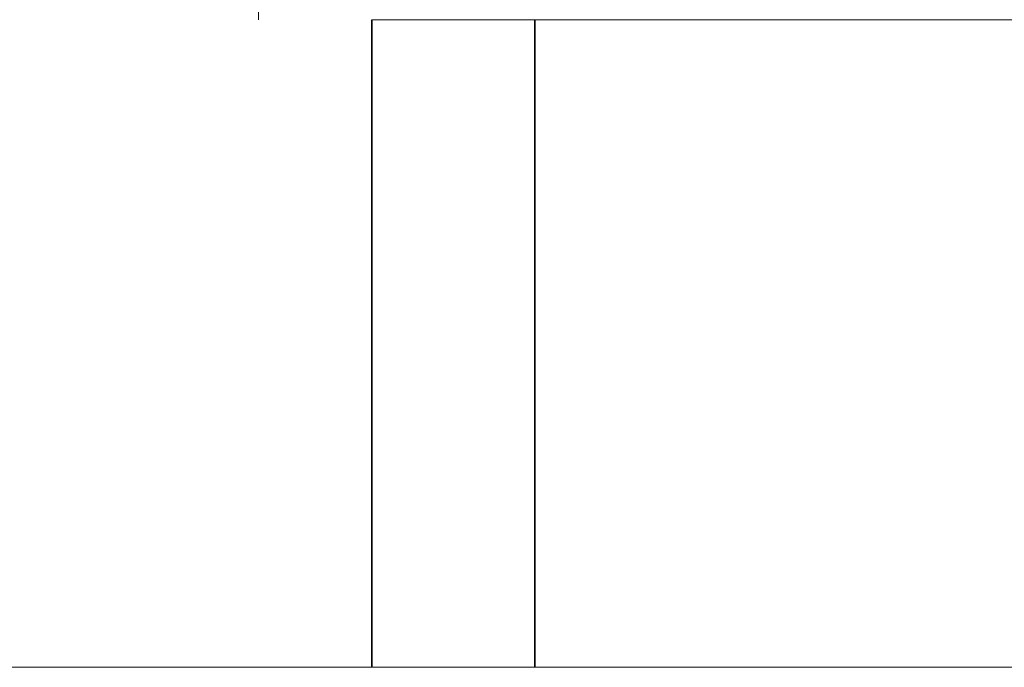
# Model space of a CAD drawing. Header units: millimetres. Extents: x 4 to 1188, y 1 to 840.
# Tile 273 of 310: x 856.17 to 856.575, y 417.579 to 417.845. Entities that reach past the tile are written whole.
import ezdxf

# ---------------------------------------------------------------- set-up
doc = ezdxf.new("R2010")
doc.units = ezdxf.units.MM
doc.layers.add('1', color=7, linetype='Continuous')
doc.styles.add('Arial Unicode MS', font='Arial Unicode MS')
doc.dimstyles.get("Standard").update_dxf_attribs({"dimtxt": 0.18, "dimasz": 0.18, "dimexe": 0.18, "dimexo": 0.0625, "dimgap": 0.09, "dimtad": 0, "dimtih": 1, "dimtoh": 1, "dimdec": 4, "dimzin": 0, "dimdsep": 46, "dimtxsty": 'Standard', "dimcen": 0.09, "dimadec": 0, "dimazin": 0, "dimtfac": 1, "dimtdec": 4, "dimtofl": 0, "dimtmove": 0, "dimatfit": 3, "dimfxl": 0, "dimtolj": 1, "dimtzin": 0, "dimarcsym": 0})

# ---------------------------------------------------------------- blocks, each defined once
blk = doc.blocks.new('_U29')
at = {"layer": '1', "color": 18, "lineweight": 35}
for p, q in [((843.8309, 533.08637), (895.22582, 533.08637)), ((893.22582, 533.08637), (893.22582, 331.75303)), ((847.8309, 331.75303), (895.22582, 331.75303))]:
    blk.add_line(p, q, dxfattribs=at)
at = {"layer": '1', "color": 18, "lineweight": 70}
for points in [[(893.22582, 533.08637), (894.00175, 529.58637), (892.44989, 529.58637)], [(893.22582, 331.75303), (892.44989, 335.25303), (894.00175, 335.25304)]]:
    blk.add_solid(points, dxfattribs=at)
at = {"layer": '1', "color": 18, "linetype": 'Continuous', "lineweight": 13, "insert": (892.77294, 428.04304), "char_height": 3, "attachment_point": 7, "rotation": 90, "line_spacing_factor": 1.047437, "style": 'Arial Unicode MS'}
blk.add_mtext('\\fArial Unicode MS|b0|i0;\\W1.0000;1510', dxfattribs=at)

msp = doc.modelspace()

# ---------------------------------------------------------------- linework, layer by layer
at = {"layer": '1', "color": 154, "linetype": 'Continuous', "lineweight": 13}
for p, q in [((856.26813, 417.84995), (856.26813, 417.84529)), ((856.31488, 417.84529), (856.38202, 417.84529)), ((857.16454, 417.84529), (856.38202, 417.84529)), ((851.08068, 417.57862), (856.31488, 417.57862)), ((856.38202, 417.57862), (856.31488, 417.57862)), ((857.16454, 417.57862), (856.38202, 417.57862))]:
    msp.add_line(p, q, dxfattribs=at)
at = {"layer": '1', "color": 154, "linetype": 'Continuous', "lineweight": 35}
for p, q in [((856.31488, 417.57862), (856.31488, 417.84529)), ((856.38202, 417.84529), (856.38202, 417.57862))]:
    msp.add_line(p, q, dxfattribs=at)

# ---------------------------------------------------------------- dimensions: what is measured, and where the dimension line sits
at = {"layer": '1', "color": 18, "linetype": 'Continuous', "lineweight": 13}
dim = msp.add_linear_dim(base=(893.22582, 331.75303), p1=(808.36337, 533.08637), p2=(810.36337, 331.75303), angle=90, dimstyle='Standard', override={"dimtxt": 3, "dimasz": 3.5, "dimexe": 2, "dimexo": 1, "dimgap": 1.5, "dimtad": 1, "dimtih": 0, "dimtoh": 0, "dimdec": 2, "dimlfac": 7.5, "dimzin": 8, "dimdsep": 44, "dimlunit": 2, "dimtxsty": 'Arial Unicode MS', "dimsah": 1, "dimse1": 0, "dimse2": 0, "dimsd1": 0, "dimsd2": 0, "dimclrd": 18, "dimclre": 18, "dimclrt": 18, "dimtol": 0, "dimtm": -0.1, "dimtfac": 0.666667, "dimtdec": 2, "dimtofl": 1, "dimtmove": 0, "dimtzin": 8, "dimlwd": 35, "dimlwe": 35}, dxfattribs=at)
dim.commit()
dim.dimension.update_dxf_attribs({"geometry": '_U29', "text_midpoint": (893.22582, 432.4197), "dimtype": 160})

doc.saveas('drawing.dxf')
